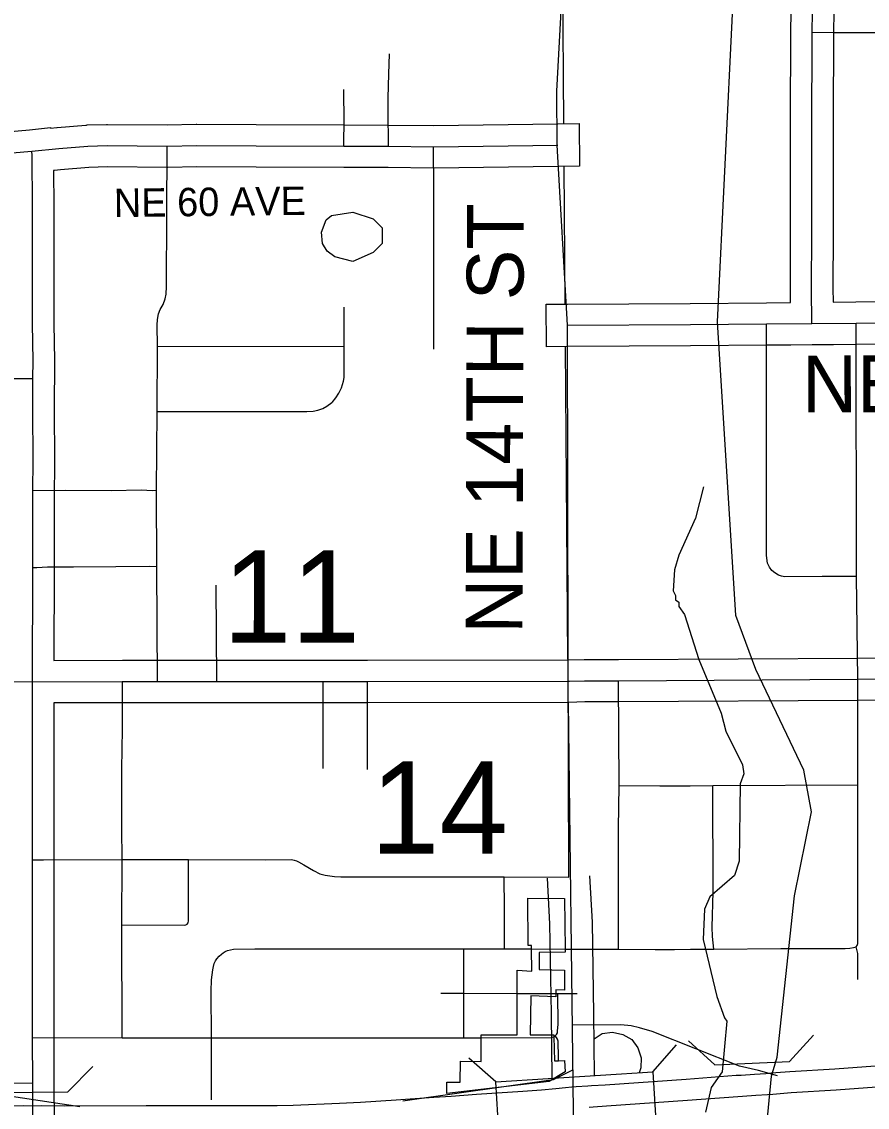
# Model space of a CAD drawing. Extents: x -1403959 to 81668, y -1400582 to 11018.
# Drawn here: x 7213 to 7328.3, y 8660.1 to 8808.1 of the extents above; entities that cross this region are included whole.
import ezdxf

# ---------------------------------------------------------------- set-up
doc = ezdxf.new("R2010")
doc.units = 0
for name, color, linetype in [('tdCiAirportTxt', 7, 'Continuous'), ('tdCiCityCartoShort', 7, 'Continuous'), ('tdCiCityDivCarto', 7, 'Continuous'), ('tdCiCityStreetTxt', 7, 'Continuous'), ('tdCiCoBndryTxt', 7, 'Continuous'), ('tdCiRRCL', 7, 'Continuous'), ('tdCiRROwnerTxt', 7, 'Continuous'), ('tdCiSectLine', 7, 'Continuous'), ('tdCiSectTwpRng', 7, 'Continuous'), ('tdCiUABTitleFrame', 7, 'Continuous'), ('tdCoCityStreetMajor', 7, 'Continuous'), ('tdCoDivCarto', 7, 'Continuous'), ('tdCoPriCL', 7, 'Continuous'), ('tdCoSecRteBand', 7, 'Continuous'), ('tdCoSecRteCL', 7, 'Continuous'), ('tdCoSectLinePart', 7, 'Continuous'), ('tdCoSectNmbr', 7, 'Continuous'), ('tdCoSurfBitum', 7, 'Continuous'), ('tdCoSurfEarth', 7, 'Continuous')]:
    doc.layers.add(name, color=color, linetype=linetype)

msp = doc.modelspace()

# ---------------------------------------------------------------- linework, layer by layer
at = {"layer": 'tdCiAirportTxt'}
msp.add_lwpolyline([(7193.17, 8660.36), (7213.33, 8660.37), (7214.52, 8660.36), (7215.67, 8660.37), (7218.9, 8660.36), (7230, 8660.38), (7245.56, 8660.37), (7247.86, 8660.4), (7250.02, 8660.44), (7256.34, 8660.69), (7259.22, 8660.86), (7264.09, 8661.16), (7269.18, 8661.51), (7271.57, 8661.68), (7275.01, 8661.94), (7281.32, 8662.36), (7283.87, 8662.53), (7285.81, 8662.72), (7287.15, 8662.85), (7287.99, 8662.92), (7288.62, 8662.97), (7290.2, 8663.06), (7290.71, 8663.1), (7292.54, 8663.21), (7303.58, 8663.99), (7310.42, 8664.5), (7311.08, 8664.54), (7312.9, 8664.67), (7314.47, 8664.76), (7315.18, 8664.82), (7317.73, 8665.02), (7323.84, 8665.39), (7330.57, 8665.89)], dxfattribs=at)
at = {"layer": 'tdCiCityCartoShort'}
msp.add_lwpolyline([(7330.78, 8662.97), (7324.03, 8662.47), (7317.92, 8662.1), (7315.42, 8661.9), (7314.67, 8661.83), (7313.08, 8661.75), (7311.27, 8661.62), (7310.62, 8661.57), (7303.79, 8661.07), (7292.72, 8660.28), (7290.91, 8660.18), (7290.39, 8660.13)], dxfattribs=at)
at = {"layer": 'tdCiCityDivCarto'}
for points in [[(7263.01, 8791.09), (7263.01, 8791.62), (7262.97, 8795.5), (7262.97, 8797.68), (7263.05, 8800.92), (7263.15, 8803.71)], [(7269.19, 8763.44), (7269.19, 8770.37), (7269.19, 8785.15), (7269.15, 8791.03)], [(7326.81, 8732.49), (7322.15, 8732.45), (7317.05, 8732.42), (7316.6, 8732.51), (7316.16, 8732.67), (7315.66, 8732.96), (7315.25, 8733.3), (7314.93, 8733.73), (7314.68, 8734.3), (7314.56, 8735.31), (7314.56, 8766.88)], [(7326.99, 8718.34), (7326.99, 8718.46), (7326.81, 8732.49), (7326.76, 8766.98)], [(7231.42, 8744.24), (7231.5, 8754.95), (7231.53, 8763.86)], [(7204.81, 8759.46), (7214.47, 8759.44), (7214.57, 8759.44)], [(7214.55, 8744.21), (7218.95, 8744.23), (7225.22, 8744.21), (7229.35, 8744.27), (7230.8, 8744.21), (7231.42, 8744.24)], [(7231.46, 8733.82), (7231.42, 8744.24)], [(7214.57, 8733.71), (7215.11, 8733.71), (7216.56, 8733.78), (7220.11, 8733.8), (7225.85, 8733.84), (7230.43, 8733.86), (7231.46, 8733.82)], [(7231.52, 8718.16), (7231.46, 8733.82)], [(7239.62, 8718.16), (7239.53, 8731.28)], [(7226.68, 8685), (7226.71, 8693.89), (7226.69, 8698.18), (7226.67, 8706.2), (7226.77, 8711.69), (7226.79, 8718.16)], [(7294.44, 8703.98), (7294.38, 8718.27)], [(7326.97, 8704.06), (7326.99, 8718.34)], [(7294.38, 8681.68), (7294.37, 8698.14), (7294.44, 8703.98)], [(7294.44, 8703.98), (7300.01, 8703.95), (7304.16, 8703.95), (7307.23, 8704), (7326.97, 8704.06)], [(7214.5, 8693.85), (7216.01, 8693.87), (7226.71, 8693.89)], [(7226.71, 8693.89), (7235.77, 8693.91)], [(7235.7, 8685.28), (7235.72, 8685.3), (7235.75, 8685.56), (7235.77, 8693.91)], [(7235.77, 8693.91), (7246.32, 8693.86), (7249.79, 8693.89), (7250.15, 8693.84), (7250.48, 8693.74), (7250.75, 8693.61), (7251.49, 8693.19), (7252.81, 8692.39), (7253.68, 8691.97), (7254.4, 8691.76), (7255.67, 8691.58), (7256.53, 8691.55), (7278.66, 8691.54), (7278.79, 8691.54)], [(7278.79, 8691.54), (7287.62, 8691.51)], [(7278.84, 8681.75), (7278.85, 8687.77), (7278.8, 8690.99), (7278.79, 8691.54)], [(7226.68, 8685), (7235.25, 8684.98), (7235.42, 8685), (7235.59, 8685.09), (7235.7, 8685.28)], [(7226.71, 8669.62), (7226.68, 8685)], [(7240.48, 8681.2), (7240.77, 8681.37), (7241.1, 8681.51), (7241.47, 8681.61), (7241.9, 8681.69), (7244.8, 8681.74), (7272.73, 8681.73), (7273.28, 8681.73)], [(7273.27, 8669.59), (7273.27, 8670.51), (7273.28, 8675.68), (7273.3, 8679.92), (7273.28, 8681.73)], [(7273.28, 8681.73), (7278.78, 8681.75), (7278.84, 8681.75)], [(7278.84, 8681.75), (7282.32, 8681.72), (7282.52, 8681.72)], [(7287.11, 8681.68), (7287.15, 8681.68), (7287.63, 8681.68), (7288.05, 8681.68)], [(7238.89, 8669.61), (7238.85, 8675.95), (7238.92, 8677.51), (7239.06, 8678.88), (7239.15, 8679.31), (7239.27, 8679.76), (7239.44, 8680.11), (7239.64, 8680.39), (7239.93, 8680.75), (7240.24, 8681.02), (7240.48, 8681.2)], [(7270.16, 8675.68), (7273.28, 8675.68)], [(7273.28, 8675.68), (7280.54, 8675.67), (7280.55, 8675.67)], [(7285.75, 8669.89), (7285.93, 8670.07), (7286.05, 8670.31), (7286.07, 8670.56), (7286.15, 8671.43), (7286.11, 8675.66)], [(7285.84, 8675.66), (7286.03, 8675.66)], [(7286.03, 8675.66), (7286.11, 8675.66), (7287.59, 8675.66), (7288.21, 8675.66), (7288.74, 8675.66)], [(7214.5, 8669.64), (7226.71, 8669.62), (7238.89, 8669.61), (7273.27, 8669.59), (7275.67, 8669.6)], [(7238.9, 8661.17), (7238.89, 8669.61)], [(7285.57, 8669.76), (7285.75, 8669.89)], [(7198.92, 8663.46), (7214.53, 8663.42)]]:
    msp.add_lwpolyline(points, dxfattribs=at)
at = {"layer": 'tdCiCityStreetTxt'}
for p, q in [((7299.04, 8664.98), (7302.26, 8668.64)), ((7277.64, 8663.6), (7273.98, 8666.82)), ((7277.64, 8663.6), (7299.04, 8664.98)), ((7299.04, 8664.98), (7299.66, 8655.26)), ((7278.26, 8653.88), (7277.64, 8663.6))]:
    msp.add_line(p, q, dxfattribs=at)
at = {"layer": 'tdCiCoBndryTxt'}
for points in [[(7194.55, 8790.9), (7196.78, 8790.9), (7198.78, 8790.84), (7201.27, 8790.68), (7204.15, 8790.27), (7206.87, 8790.03), (7209.54, 8790.03), (7214.39, 8790.44)], [(7214.39, 8790.44), (7214.39, 8790.44), (7218.09, 8790.77), (7222.03, 8791.1), (7224.69, 8791.18), (7232.87, 8791.1), (7236.88, 8791.2), (7244.98, 8791.16), (7256.94, 8791.1), (7263.01, 8791.09), (7269.15, 8791.03)], [(7269.15, 8791.03), (7286.12, 8791.25)], [(7214.57, 8733.71), (7214.55, 8743.09), (7214.55, 8744.21), (7214.58, 8748.19), (7214.56, 8755.25), (7214.57, 8759.44), (7214.58, 8761.86), (7214.52, 8766.9), (7214.52, 8775.17), (7214.49, 8782.95), (7214.45, 8789.83), (7214.39, 8790.44)], [(7314.56, 8766.88), (7320.74, 8766.93), (7326.76, 8766.98), (7340.14, 8767.15), (7347.37, 8767.2), (7384.05, 8767.44)], [(7287.44, 8766.7), (7304.17, 8766.79), (7314.56, 8766.88), (7314.56, 8766.88)], [(7214.49, 8718.13), (7214.57, 8733.62), (7214.57, 8733.71), (7214.57, 8733.71)], [(7294.38, 8718.27), (7326.99, 8718.46), (7352.84, 8718.59)], [(7204.73, 8718.17), (7214.49, 8718.13), (7226.72, 8718.16), (7226.79, 8718.16)], [(7214.5, 8693.85), (7214.5, 8698.11), (7214.49, 8718.13), (7214.49, 8718.13)], [(7226.79, 8718.16), (7231.52, 8718.16), (7239.62, 8718.16), (7254.14, 8718.16), (7260.15, 8718.16), (7287.53, 8718.22), (7287.69, 8718.22)], [(7287.69, 8718.22), (7289.74, 8718.27), (7294.38, 8718.27), (7294.38, 8718.27)], [(7214.5, 8669.64), (7214.5, 8693.85)], [(7214.58, 8651.36), (7214.56, 8657.93), (7214.53, 8663.42), (7214.5, 8669.64)]]:
    msp.add_lwpolyline(points, dxfattribs=at)
at = {"layer": 'tdCiRRCL'}
msp.add_lwpolyline([(7270.96, 8662.01), (7270.99, 8663.58), (7272.8, 8663.57), (7272.82, 8666.43), (7275.67, 8666.39), (7275.67, 8670.02), (7280.54, 8670.01), (7280.54, 8678.81), (7282.57, 8678.69), (7282.53, 8681.72), (7282.52, 8682.17), (7282.06, 8682.17), (7282.02, 8688.66), (7286.99, 8688.61), (7287.11, 8681.68), (7287.12, 8681.28), (7283.56, 8681.24), (7283.56, 8678.91), (7287.02, 8678.83), (7287, 8676.09), (7285.84, 8676.13), (7285.84, 8675.21), (7282.42, 8675.32), (7282.34, 8670), (7285.56, 8670.02), (7285.57, 8669.76), (7285.66, 8666.47), (7286.18, 8666.48), (7286.99, 8666.5), (7287.09, 8664.97), (7284.91, 8663.65)], close=True, dxfattribs=at)
at = {"layer": 'tdCiRROwnerTxt'}
for points in [[(7320.75, 8801.82), (7320.76, 8803.47), (7320.78, 8806.63), (7320.79, 8809.38), (7320.81, 8814.43)], [(7320.74, 8766.93), (7320.69, 8771.73), (7320.71, 8779.26), (7320.73, 8785.58), (7320.73, 8791.88), (7320.73, 8797.67), (7320.75, 8801.82)]]:
    msp.add_lwpolyline(points, dxfattribs=at)
at = {"layer": 'tdCiSectLine'}
for points in [[(7340.17, 8764.25), (7326.8, 8764.08), (7326.78, 8764.08), (7323.67, 8764.05), (7320.77, 8764.03), (7317.87, 8764), (7317.87, 8764.01), (7317.86, 8764.01), (7314.58, 8763.98), (7304.19, 8763.89), (7304.18, 8763.89), (7287.45, 8763.8), (7284.55, 8763.78), (7284.52, 8769.58), (7287.42, 8769.6), (7304.14, 8769.69), (7314.54, 8769.78), (7314.54, 8769.78), (7317.81, 8769.81), (7317.79, 8771.7), (7317.79, 8771.73), (7317.79, 8771.74), (7317.81, 8779.27), (7317.81, 8779.27), (7317.83, 8785.58), (7317.83, 8797.67), (7317.83, 8797.68), (7317.86, 8803.48), (7317.86, 8803.49), (7317.88, 8806.65), (7317.89, 8809.39)], [(7323.7, 8809.37), (7323.68, 8806.62), (7323.68, 8806.61), (7323.66, 8803.45), (7323.64, 8797.67), (7323.64, 8785.58), (7323.64, 8785.56), (7323.61, 8779.25), (7323.59, 8771.74), (7323.61, 8769.86), (7326.73, 8769.88), (7340.11, 8770.06)], [(7209.42, 8792.94), (7214.11, 8793.33), (7216.97, 8793.63), (7216.97, 8793.58), (7217.83, 8793.66), (7217.85, 8793.66), (7221.79, 8793.99), (7221.84, 8793.99), (7221.94, 8794), (7224.6, 8794.08), (7224.69, 8794.08), (7224.72, 8794.08), (7232.85, 8794.01), (7236.81, 8794.1), (7236.88, 8794.11), (7236.9, 8794.11), (7245, 8794.06), (7256.95, 8794), (7263.02, 8793.99), (7263.04, 8793.99), (7269.15, 8793.93), (7286.09, 8794.15), (7288.99, 8794.19), (7289.06, 8788.38), (7286.16, 8788.35), (7269.19, 8788.13), (7269.15, 8788.13), (7269.13, 8788.13), (7263, 8788.18), (7256.93, 8788.2), (7256.93, 8788.2), (7244.97, 8788.26), (7244.97, 8788.26), (7236.91, 8788.3), (7232.94, 8788.2), (7232.87, 8788.2), (7232.84, 8788.2), (7224.73, 8788.28), (7222.2, 8788.2), (7218.34, 8787.88), (7217.52, 8787.81), (7217.52, 8787.79), (7217.37, 8787.78), (7217.39, 8782.97), (7217.39, 8782.97), (7217.43, 8775.18), (7217.43, 8775.17), (7217.43, 8766.92), (7217.48, 8761.89), (7217.48, 8761.86), (7217.48, 8761.85), (7217.46, 8755.25), (7217.48, 8748.19), (7217.48, 8748.19), (7217.48, 8748.17), (7217.45, 8743.08), (7217.47, 8733.63), (7217.47, 8733.62), (7217.47, 8733.61), (7217.4, 8721.04)], [(7217.4, 8721.04), (7226.78, 8721.06), (7226.79, 8721.06), (7231.52, 8721.06), (7239.62, 8721.06), (7239.62, 8721.06), (7260.14, 8721.06), (7287.49, 8721.12), (7289.67, 8721.17), (7289.74, 8721.18), (7294.37, 8721.18), (7326.97, 8721.36), (7326.98, 8721.36), (7352.83, 8721.49)], [(7352.85, 8715.68), (7327, 8715.56), (7294.4, 8715.37), (7294.38, 8715.37), (7289.78, 8715.37), (7287.6, 8715.32), (7287.53, 8715.31), (7260.15, 8715.26), (7260.15, 8715.26), (7239.62, 8715.26), (7231.52, 8715.26), (7231.52, 8715.26), (7226.79, 8715.26), (7217.39, 8715.24), (7217.4, 8698.11), (7217.4, 8693.85), (7217.4, 8693.85), (7217.41, 8669.64), (7217.43, 8663.44), (7217.46, 8657.94)]]:
    msp.add_lwpolyline(points, dxfattribs=at)
at = {"layer": 'tdCiSectTwpRng'}
for points in [[(7282.52, 8681.72), (7282.53, 8681.72)], [(7282.53, 8681.72), (7287.11, 8681.68)], [(7280.55, 8675.67), (7285.84, 8675.66)], [(7275.67, 8669.6), (7275.68, 8669.6)], [(7275.68, 8669.6), (7285.21, 8669.64), (7285.54, 8669.73), (7285.57, 8669.76)]]:
    msp.add_lwpolyline(points, dxfattribs=at)
at = {"layer": 'tdCiUABTitleFrame'}
for points in [[(7320.78, 8806.63), (7323.64, 8806.6), (7328, 8806.6), (7332.79, 8806.6), (7336.71, 8806.55)], [(7256.94, 8791.1), (7256.94, 8791.74), (7256.99, 8794.33), (7256.94, 8798.83)], [(7231.53, 8763.86), (7231.48, 8766.72), (7231.55, 8767.51), (7231.68, 8768.24), (7231.89, 8768.83), (7232.31, 8769.52), (7232.58, 8770.3), (7232.71, 8770.95), (7232.78, 8771.99), (7232.82, 8781.79), (7232.87, 8791.1)], [(7255.33, 8756.18), (7255.86, 8756.82), (7256.27, 8757.44), (7256.61, 8758.19), (7256.89, 8759.08), (7256.96, 8759.59), (7256.96, 8763.81), (7256.96, 8769.15)], [(7231.53, 8763.86), (7256.96, 8763.81)], [(7231.5, 8754.95), (7251.89, 8754.93), (7252.77, 8755), (7253.4, 8755.12), (7254.08, 8755.37), (7254.62, 8755.66), (7255.3, 8756.16)], [(7254.11, 8706.33), (7254.14, 8718.16)], [(7260.15, 8706.16), (7260.15, 8718.16)], [(7307.36, 8681.69), (7307.17, 8683.4), (7307.15, 8684.67), (7307.28, 8689.52), (7307.23, 8704)], [(7326.74, 8682.02), (7326.9, 8682.18), (7326.97, 8682.45), (7326.97, 8704.06)], [(7288.05, 8681.68), (7288.55, 8681.68), (7294.38, 8681.68), (7299.36, 8681.63), (7301.99, 8681.63), (7304.19, 8681.68), (7307.36, 8681.69), (7316.49, 8681.79), (7325.27, 8681.79), (7325.91, 8681.82), (7326.42, 8681.9), (7326.74, 8682.02)], [(7327, 8677.57), (7326.99, 8681.11), (7326.9, 8681.46), (7326.74, 8682.02)], [(7286.18, 8666.48), (7286.17, 8667.46), (7286.15, 8668.61), (7286.15, 8669.17), (7286.04, 8669.42), (7285.91, 8669.64), (7285.75, 8669.89)]]:
    msp.add_lwpolyline(points, dxfattribs=at)
at = {"layer": 'tdCoCityStreetMajor'}
for points in [[(7286.93, 8794.18), (7286.79, 8813.67)], [(7287.12, 8769.6), (7286.98, 8788.38)], [(7287.47, 8721.19), (7287.16, 8763.8)], [(7287.53, 8715.32), (7288.21, 8659.62), (7287.68, 8624.01)]]:
    msp.add_lwpolyline(points, dxfattribs=at)
at = {"layer": 'tdCoDivCarto'}
for points in [[(7285.31, 8664.1), (7285.22, 8672.87), (7285.02, 8685.15), (7284.69, 8691.36)], [(7291.1, 8664.47), (7291.02, 8672.82), (7290.82, 8685.39), (7290.48, 8691.67)]]:
    msp.add_lwpolyline(points, dxfattribs=at)
at = {"layer": 'tdCoPriCL'}
for points in [[(7294.69, 8671.38), (7288.11, 8671.34)], [(7297.21, 8670.99), (7296.11, 8671.26), (7294.69, 8671.38)], [(7291.05, 8669.47), (7292.15, 8670.2), (7293.56, 8670.36), (7294.95, 8670.08), (7296.18, 8669.39), (7297.02, 8668.23), (7297.44, 8666.88), (7297.41, 8665.5), (7297.2, 8664.86)], [(7316.05, 8664.42), (7313.44, 8665.16), (7310.88, 8665.76), (7298.97, 8670.48), (7297.21, 8670.99)], [(7288.21, 8665.23), (7285.46, 8663.9), (7265.61, 8661.06), (7264.97, 8660.98)], [(7220.97, 8660.2), (7201.36, 8663.17)]]:
    msp.add_lwpolyline(points, dxfattribs=at)
at = {"layer": 'tdCoSecRteBand'}
for p, q in [((7307.87, 8767.17), (7309.97, 8810.06)), ((7314.45, 8656.15), (7315.23, 8664.4))]:
    msp.add_line(p, q, dxfattribs=at)
msp.add_lwpolyline([(7315.23, 8664.4), (7316, 8666.99), (7318.35, 8688.97), (7320.67, 8700.41), (7319.62, 8706.06), (7313.09, 8719.82), (7310.36, 8727.16), (7307.87, 8767.17)], dxfattribs=at)
at = {"layer": 'tdCoSecRteCL'}
msp.add_lwpolyline([(7287.59, 8691.51), (7287.49, 8721.36), (7287.4, 8766.7), (7286, 8791.25), (7285.97, 8798.59), (7287.26, 8822.97), (7287.37, 8855.16), (7287.27, 8871.57), (7287.2, 8916.86), (7287.31, 8954.38), (7287.36, 8960)], dxfattribs=at)
at = {"layer": 'tdCoSurfBitum'}
for points in [[(7258.17, 8775.41), (7255.73, 8776.03), (7254.66, 8776.79), (7254.05, 8777.86), (7253.9, 8779.39), (7254.51, 8781.07), (7255.27, 8781.68), (7258.17, 8782.13), (7260.92, 8781.21), (7262.14, 8779.99), (7262.14, 8777.85), (7260.92, 8776.63), (7258.17, 8775.41)], [(7305.95, 8744.69), (7304.88, 8740.42), (7302.59, 8735.38), (7301.98, 8733.4), (7301.82, 8730.5), (7302.13, 8729.89), (7302.13, 8729.27), (7302.59, 8728.97), (7302.59, 8728.36), (7303.35, 8727.29), (7305.33, 8721.18), (7308.38, 8713.85), (7308.99, 8711.41), (7311.28, 8706.82), (7311.43, 8705.6), (7310.97, 8704.23), (7310.81, 8693.69), (7310.2, 8691.71), (7306.84, 8688.81), (7306.08, 8687.13), (7305.92, 8683.01), (7307.75, 8675.22), (7308.82, 8672.32), (7309.12, 8671.86), (7308.51, 8664.99), (7306.98, 8662.86), (7306.21, 8659.5)]]:
    msp.add_lwpolyline(points, dxfattribs=at)
at = {"layer": 'tdCoSurfEarth'}
for p, q in [((7317.68, 8666.39), (7320.96, 8669.99)), ((7307.52, 8665.91), (7303.92, 8669.19)), ((7219.32, 8662.23), (7222.74, 8665.7)), ((7307.52, 8665.91), (7317.68, 8666.39)), ((7209.15, 8662.16), (7219.32, 8662.23))]:
    msp.add_line(p, q, dxfattribs=at)

# ---------------------------------------------------------------- texts
at = {"layer": 'tdCoSectLinePart'}
for s, rotation, p in [('11', 359.9957, (7240.44, 8723.44)), ('14', 359.9959, (7260.6, 8694.69))]:
    msp.add_text(s, height=12.575, rotation=rotation, dxfattribs=at).set_placement(p)
at = {"layer": 'tdCoSectNmbr'}
for s, height, rotation, p in [('NE 60 AVE', 3.869, 0.6611, (7225.61, 8781.44)), ('NE 14TH ST', 7.738, 89.8289, (7281.28, 8724.67)), ('NE 58 AVE', 7.738, 0.0627, (7319.41, 8754.84))]:
    msp.add_text(s, height=height, rotation=rotation, dxfattribs=at).set_placement(p)

doc.saveas('drawing.dxf')
